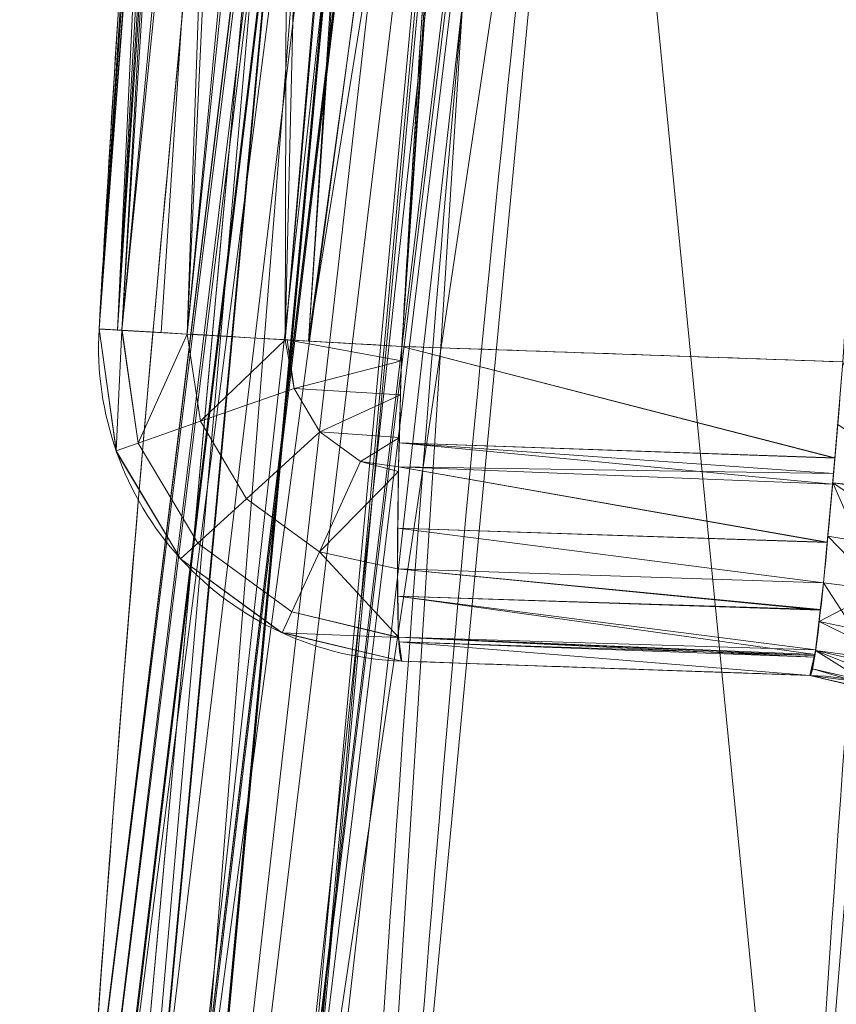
# Model space of a CAD drawing. Header units: millimetres. Extents: x -71 to 71, y -145 to 145.
# Tile 232 of 497: x -57.481 to -56.701, y 2.663 to 3.603. Entities that reach past the tile are written whole.
import ezdxf

# ---------------------------------------------------------------- set-up
doc = ezdxf.new("R2010")
doc.units = ezdxf.units.MM
doc.layers.add('1', color=7, linetype='CONTINUOUS')

msp = doc.modelspace()

# ---------------------------------------------------------------- linework, layer by layer
at = {"layer": '1', "color": 163, "linetype": 'Continuous', "lineweight": 13}
for p, q in [((-57.40478, 3.30774, -31.84217), (-57.40478, 3.30774, -23.49915)), ((-57.11575, 2.99067, -23.49915), (-57.11575, 2.99067, -31.84217)), ((-56.7264, 2.97707, -31.8558), (-56.7264, 2.97707, -23.48553))]:
    msp.add_line(p, q, dxfattribs=at)
at = {"layer": '1', "color": 163, "linetype": 'Continuous', "lineweight": 13, "extrusion": (-5.23961e-15, 1.15648e-14, -1)}
msp.add_circle((0, 0, 144.00463), 61.01805, dxfattribs=at)
at = {"layer": '1', "color": 163, "linetype": 'Continuous', "lineweight": 13}
msp.add_circle((0, 0, -145), 60.44338, dxfattribs=at)
at = {"layer": '1', "color": 163, "linetype": 'Continuous', "lineweight": 13, "extrusion": (0, 0, -1)}
msp.add_arc((57.10528, 3.29049, 31.84217), 0.3, 272, 3.29782, dxfattribs=at)
at = {"layer": '1', "color": 163, "linetype": 'Continuous', "lineweight": 13, "extrusion": (-5.23961e-15, 1.15648e-14, -1)}
msp.add_arc((57.10528, 3.29049, 23.49915), 0.3, 272, 3.29782, dxfattribs=at)
at = {"layer": '1', "color": 163, "linetype": 'Continuous', "lineweight": 13, "extrusion": (0.057526, 0.998344, -1.0216e-05)}
msp.add_arc((57.2, -31.84217, 0.00033), 0.3, 272.00329, 0, dxfattribs=at)
at = {"layer": '1', "color": 163, "linetype": 'Continuous', "lineweight": 13, "extrusion": (-0.057526, -0.998344, -1.02574e-05)}
msp.add_arc((-57.2, -23.49915, 0.00024), 0.3, 92.00328, 180, dxfattribs=at)
at = {"layer": '1', "color": 163, "linetype": 'Continuous', "lineweight": 13, "extrusion": (-0.99878, 0.034878, 0.034948)}
msp.add_arc((-1.29554, -33.82124, 56.03757), 0.3, 269.95522, 360, dxfattribs=at)
at = {"layer": '1', "color": 163, "linetype": 'Continuous', "lineweight": 13, "extrusion": (-0.99878, 0.034878, -0.034948)}
msp.add_arc((-1.29554, -21.48628, 57.97164), 0.3, 0, 90.04478, dxfattribs=at)
at = {"layer": '1', "color": 163, "linetype": 'Continuous', "lineweight": 13}
for centre in [(-56.73687, 2.67726, -31.8558), (-56.73687, 2.67726, -23.48553)]:
    msp.add_arc(centre, 0.3, 357.29838, 88, dxfattribs=at)
for points in [[(-57.41624, 2.49712, 2.82561), (-57.33707, 3.67646, 4.92314), (-57.19103, 5.04023, 7.34879), (-56.9143, 6.58832, 10.10255)], [(-57.10212, 5.43477, 7.18708), (-57.32537, 3.91563, 4.48517), (-57.43249, 2.54938, 2.05531), (-57.47603, 1.33611, -0.10247)], [(-56.69492, 3.27639, -32.15672), (-56.8352, 3.28129, -32.15181), (-56.97547, 3.28619, -32.1469), (-57.11575, 3.29109, -32.14199)], [(-57.11575, 3.29109, -23.19934), (-56.97547, 3.28619, -23.19443), (-56.8352, 3.28129, -23.18952), (-56.69492, 3.27639, -23.18461)], [(-56.7264, 2.97707, -31.8558), (-56.72069, 2.97687, -32.01962), (-56.70808, 3.1133, -32.15658), (-56.69492, 3.27639, -32.15672)], [(-56.69492, 3.27639, -23.18461), (-56.70809, 3.11315, -23.18475), (-56.72069, 2.97687, -23.32187), (-56.7264, 2.97707, -23.48553)]]:
    msp.add_open_spline(points, degree=3, dxfattribs=at)
for points, knots in [([(-56.62945, 6.27412, 10.24938), (-56.62945, 6.27411, 10.24936), (-56.62945, 6.2741, 10.24935), (-56.7402, 5.65453, 9.13843), (-56.83499, 5.03425, 8.02624), (-56.9929, 3.7928, 5.8003), (-57.05602, 3.17154, 4.68638), (-57.1119, 2.43849, 3.37203), (-57.1199, 2.32692, 3.172), (-57.12739, 2.21535, 2.97195)], [0, 0, 0, 0, 0.000007, 0.000007, 0.458826, 0.458826, 0.91765, 0.91765, 1, 1, 1, 1]), ([(-56.73657, 2.229, 3.02431), (-56.73103, 2.3318, 3.20854), (-56.72505, 2.43461, 3.39277), (-56.67988, 3.15922, 4.69127), (-56.6252, 3.78085, 5.80524), (-56.48387, 5.02311, 8.03145), (-56.3972, 5.64385, 9.14386), (-56.29444, 6.2639, 10.25507), (-56.29443, 6.26391, 10.25509), (-56.29443, 6.26392, 10.25511)], [0, 0, 0, 0, 0.076342, 0.076342, 0.538171, 0.538171, 0.999993, 0.999993, 1, 1, 1, 1]), ([(-57.40478, 3.30774, -23.49915), (-57.4028, 3.34206, -23.49915), (-57.40079, 3.37638, -23.49915), (-57.38086, 3.71191, -23.49915), (-57.36059, 4.013, -23.49914), (-57.31531, 4.61477, -23.49914), (-57.29031, 4.91546, -23.49913), (-57.24084, 5.45853, -23.49912), (-57.2172, 5.701, -23.49912), (-57.19202, 5.9433, -23.49911)], [0, 0, 0, 0, 0.038997, 0.038997, 0.381337, 0.381337, 0.723634, 0.723634, 1, 1, 1, 1]), ([(-56.9041, 5.91337, -23.1993), (-56.92915, 5.67229, -23.1993), (-56.95266, 5.43105, -23.19931), (-57.00187, 4.89071, -23.19932), (-57.02675, 4.59153, -23.19932), (-57.07178, 3.99279, -23.19933), (-57.09195, 3.69322, -23.19933), (-57.11178, 3.35937, -23.19934), (-57.11378, 3.32523, -23.19934), (-57.11575, 3.29109, -23.19934)], [0, 0, 0, 0, 0.276366, 0.276366, 0.618663, 0.618663, 0.961003, 0.961003, 1, 1, 1, 1]), ([(-57.1867, 1.58729, -0.24836), (-57.1645, 2.20587, 0.86071), (-57.12677, 2.82437, 1.96962), (-57.02011, 4.06064, 4.18614), (-56.95118, 4.67851, 5.2939), (-56.85022, 5.41502, 6.61438), (-56.8333, 5.5342, 6.82805), (-56.81579, 5.65336, 7.04169)], [0, 0, 0, 0, 0.45598, 0.45598, 0.911961, 0.911961, 1, 1, 1, 1]), ([(-56.31161, 5.63576, 6.97363), (-56.32931, 5.52698, 6.77875), (-56.34653, 5.41819, 6.58382), (-56.45807, 4.69218, 5.28305), (-56.53699, 4.07437, 4.17611), (-56.66319, 2.83811, 1.96102), (-56.71049, 2.21956, 0.85271), (-56.74205, 1.60087, -0.25588), (-56.74205, 1.60086, -0.25589), (-56.74205, 1.60085, -0.25591)], [0, 0, 0, 0, 0.081004, 0.081004, 0.540502, 0.540502, 0.999993, 0.999993, 1, 1, 1, 1]), ([(-57.26601, 5.18212, -31.8422), (-57.27013, 5.13662, -31.8422), (-57.27419, 5.09111, -31.8422), (-57.30229, 4.77206, -31.84219), (-57.32443, 4.49834, -31.84219), (-57.36478, 3.95059, -31.84218), (-57.383, 3.67655, -31.84218), (-57.40112, 3.37085, -31.84218), (-57.40296, 3.3393, -31.84217), (-57.40478, 3.30774, -31.84217)], [0, 0, 0, 0, 0.072916, 0.072916, 0.511214, 0.511214, 0.949557, 0.949557, 1, 1, 1, 1]), ([(-57.11575, 3.29109, -32.14199), (-57.11394, 3.32248, -32.14199), (-57.1121, 3.35387, -32.14199), (-57.09408, 3.65803, -32.142), (-57.07596, 3.93069, -32.142), (-57.03582, 4.47568, -32.142), (-57.01379, 4.74803, -32.14201), (-56.98584, 5.06548, -32.14201), (-56.98179, 5.11075, -32.14201), (-56.9777, 5.15602, -32.14201)], [0, 0, 0, 0, 0.050443, 0.050443, 0.488786, 0.488786, 0.927084, 0.927084, 1, 1, 1, 1]), ([(-56.7264, 2.97707, -23.48553), (-56.77132, 2.97864, -23.4871), (-56.81624, 2.98021, -23.48867), (-56.94602, 2.98474, -23.49321), (-57.03088, 2.98771, -23.49618), (-57.11575, 2.99067, -23.49915)], [0, 0, 0, 0, 0.346102, 0.346102, 1, 1, 1, 1]), ([(-57.11575, 2.99067, -31.84217), (-57.01742, 2.98724, -31.84562), (-56.91909, 2.9838, -31.84906), (-56.78931, 2.97927, -31.8536), (-56.75785, 2.97817, -31.8547), (-56.7264, 2.97707, -31.8558)], [0, 0, 0, 0, 0.757647, 0.757647, 1, 1, 1, 1])]:
    msp.add_open_spline(points, degree=3, knots=knots, dxfattribs=at)
for points in [[(24.58454, 55.21777, -145), (-60.11226, -6.31805, -145), (-57.48507, 18.67803, -145)], [(24.58454, 55.21777, -145), (-35.52772, -48.89972, -145), (-52.3455, -30.22169, -145), (-60.11226, -6.31805, -145)], [(-55.53851, 9.79294, -124.36979), (-62.99786, 11.3444, -124.51795), (-62.41568, 2.68592, -124.47588)], [(-55.53851, -9.79294, -124.36979), (-55.53851, 9.79294, -124.36979), (-62.41568, 2.68592, -124.47588)], [(-56.91099, 6.53737, 10.13064), (-56.9143, 6.58832, 10.10255), (-57.41625, 2.49712, 2.82561)], [(-57.41625, 2.49712, 2.82561), (-57.40846, 2.44897, 2.85218), (-56.91099, 6.53737, 10.13064)], [(-56.90745, 6.48272, 10.16076), (-56.91099, 6.53737, 10.13064), (-57.40846, 2.44897, 2.85218)], [(-57.40846, 2.44897, 2.85218), (-57.40017, 2.39772, 2.88045), (-56.90745, 6.48272, 10.16076)], [(-56.90745, 6.48272, 10.16076), (-57.40017, 2.39772, 2.88045), (-57.39959, 2.39414, 2.88242)], [(-56.90716, 6.47831, 10.16319), (-56.90745, 6.48272, 10.16076), (-57.39959, 2.39414, 2.88242)], [(-56.87943, 6.43038, 10.18715), (-56.90716, 6.47831, 10.16319), (-57.39959, 2.39414, 2.88242)], [(-57.39959, 2.39414, 2.88242), (-57.37014, 2.35067, 2.90556), (-56.87943, 6.43038, 10.18715)], [(-56.87943, 6.43038, 10.18715), (-57.37014, 2.35067, 2.90556), (-57.33861, 2.30415, 2.93033)], [(-56.84934, 6.37837, 10.21316), (-56.87943, 6.43038, 10.18715), (-57.33861, 2.30415, 2.93033)], [(-56.8481, 6.37745, 10.21355), (-56.84934, 6.37837, 10.21316), (-57.33861, 2.30415, 2.93033)], [(-57.33861, 2.30415, 2.93033), (-57.33741, 2.30336, 2.93073), (-56.8481, 6.37745, 10.21355)], [(-56.79565, 6.33889, 10.22983), (-56.8481, 6.37745, 10.21355), (-57.33741, 2.30336, 2.93073)], [(-57.33741, 2.30336, 2.93073), (-57.28669, 2.27004, 2.94741), (-56.79565, 6.33889, 10.22983)], [(-56.79565, 6.33889, 10.22983), (-57.28669, 2.27004, 2.94741), (-57.24287, 2.24127, 2.96182)], [(-56.75101, 6.30607, 10.24368), (-56.79565, 6.33889, 10.22983), (-57.24287, 2.24127, 2.96182)], [(-56.7432, 6.30401, 10.24405), (-56.75101, 6.30607, 10.24368), (-57.24287, 2.24127, 2.96182)], [(-57.24287, 2.24127, 2.96182), (-57.23606, 2.23974, 2.96241), (-56.7432, 6.30401, 10.24405)], [(-56.93482, 4.2464, 6.61362), (-56.7432, 6.30401, 10.24405), (-57.23606, 2.23974, 2.96241)], [(-57.38755, 1.51278, -0.20278), (-57.00581, 5.59237, 7.09128), (-56.91829, 5.63771, 7.05882)], [(-57.29608, 1.56655, -0.2346), (-57.38755, 1.51278, -0.20278), (-56.91829, 5.63771, 7.05882)], [(-57.29013, 1.56768, -0.23535), (-57.29608, 1.56655, -0.2346), (-56.91829, 5.63771, 7.05882)], [(-56.91829, 5.63771, 7.05882), (-56.91317, 5.63849, 7.05797), (-57.29013, 1.56768, -0.23535)], [(-57.05756, 3.62152, 3.39884), (-57.29013, 1.56768, -0.23535), (-56.91317, 5.63849, 7.05797)], [(-57.38871, 1.51209, -0.20238), (-57.07081, 5.52127, 7.13627), (-57.00692, 5.5918, 7.09169)], [(-57.38755, 1.51278, -0.20278), (-57.38871, 1.51209, -0.20238), (-57.00692, 5.5918, 7.09169)], [(-57.00692, 5.5918, 7.09169), (-57.00581, 5.59237, 7.09128), (-57.38755, 1.51278, -0.20278)], [(-57.45236, 1.42864, -0.15456), (-57.07162, 5.51905, 7.13757), (-57.07081, 5.52127, 7.13627)], [(-57.45162, 1.43153, -0.15618), (-57.45236, 1.42864, -0.15456), (-57.07081, 5.52127, 7.13627)], [(-57.10213, 5.43477, 7.18708), (-57.07162, 5.51905, 7.13757), (-57.45236, 1.42864, -0.15456)], [(-57.07081, 5.52127, 7.13627), (-57.38871, 1.51209, -0.20238), (-57.45162, 1.43153, -0.15618)], [(-57.45236, 1.42864, -0.15456), (-57.47603, 1.33611, -0.10247), (-57.10213, 5.43477, 7.18708)], [(-57.40478, 3.30774, -23.49915), (-57.25128, 5.34234, -27.15632), (-57.26312, 5.21393, -27.36803)], [(-57.25128, 5.34234, -27.15632), (-57.40478, 3.30774, -23.49915), (-57.31355, 4.62674, -23.49914)], [(-57.40478, 3.30774, -23.49915), (-57.26312, 5.21393, -27.36803), (-57.26601, 5.18212, -27.56559)], [(-57.34305, 4.2455, -31.84219), (-57.40478, 3.30774, -23.49915), (-57.26601, 5.18212, -27.56559)], [(-57.31355, 4.62674, -23.49914), (-57.40478, 3.30774, -23.49915), (-57.38731, 3.30674, -23.40912)], [(-57.38731, 3.30674, -23.40912), (-57.29955, 4.62561, -23.40843), (-57.31355, 4.62674, -23.49914)], [(-57.29955, 4.62561, -23.40843), (-57.38731, 3.30674, -23.40912), (-57.38297, 3.30649, -23.38677)], [(-57.25888, 4.62233, -23.32622), (-57.29955, 4.62561, -23.40843), (-57.38297, 3.30649, -23.38677)], [(-57.38297, 3.30649, -23.38677), (-57.34559, 3.30433, -23.32911), (-57.25888, 4.62233, -23.32622)], [(-57.25888, 4.62233, -23.32622), (-57.34559, 3.30433, -23.32911), (-57.32073, 3.3029, -23.29076)], [(-57.32073, 3.3029, -23.29076), (-57.19533, 4.6172, -23.26019), (-57.25888, 4.62233, -23.32622)], [(-57.19533, 4.6172, -23.26019), (-57.32073, 3.3029, -23.29076), (-57.22711, 3.2975, -23.22509)], [(-57.22711, 3.2975, -23.22509), (-57.11486, 4.6107, -23.21653), (-57.19533, 4.6172, -23.26019)], [(-57.22711, 3.2975, -23.22509), (-57.20497, 3.29623, -23.21997), (-57.11486, 4.6107, -23.21653)], [(-57.02499, 4.60344, -23.19932), (-57.11486, 4.6107, -23.21653), (-57.20497, 3.29623, -23.21997)], [(-57.20497, 3.29623, -23.21997), (-57.11575, 3.29109, -23.19934), (-57.02499, 4.60344, -23.19932)], [(-57.02499, 4.60344, -23.19932), (-57.11575, 3.29109, -23.19934), (-56.69492, 3.27639, -23.18461), (-56.6028, 4.60112, -23.18457)], [(-57.38731, 3.30674, -31.93221), (-57.40478, 3.30774, -31.84218), (-57.34305, 4.2455, -31.84219)], [(-57.34305, 4.2455, -31.84219), (-57.40478, 3.30774, -31.84218), (-57.40478, 3.30774, -23.49915)], [(-57.34305, 4.2455, -31.84219), (-57.32905, 4.24446, -31.93289), (-57.38731, 3.30674, -31.93221)], [(-57.38297, 3.30649, -31.95455), (-57.38731, 3.30674, -31.93221), (-57.32905, 4.24446, -31.93289)], [(-57.38297, 3.30649, -31.95455), (-57.32905, 4.24446, -31.93289), (-57.28835, 4.24144, -32.01511)], [(-57.28835, 4.24144, -32.01511), (-57.32073, 3.3029, -32.05056), (-57.38297, 3.30649, -31.95455)], [(-57.28835, 4.24144, -32.01511), (-57.22477, 4.23674, -32.08113), (-57.32073, 3.3029, -32.05056)], [(-57.23606, 2.23974, 2.96241), (-57.12739, 2.21535, 2.97195), (-56.93482, 4.2464, 6.61362)], [(-56.93482, 4.2464, 6.61362), (-57.12739, 2.21535, 2.97195), (-56.73657, 2.229, 3.02431)], [(-56.73657, 2.229, 3.02431), (-56.57173, 4.24796, 6.64234), (-56.93482, 4.2464, 6.61362)], [(-56.57173, 4.24796, 6.64234), (-56.73657, 2.229, 3.02431), (-56.62646, 2.20478, 3.03451)], [(-57.22711, 3.2975, -32.11623), (-57.32073, 3.3029, -32.05056), (-57.22477, 4.23674, -32.08113)], [(-57.22477, 4.23674, -32.08113), (-57.14425, 4.23077, -32.1248), (-57.22711, 3.2975, -32.11623)], [(-57.14425, 4.23077, -32.1248), (-57.20497, 3.29623, -32.12135), (-57.22711, 3.2975, -32.11623)], [(-57.20497, 3.29623, -32.12135), (-57.14425, 4.23077, -32.1248), (-57.05434, 4.22412, -32.142)], [(-57.05434, 4.22412, -32.142), (-57.11575, 3.29109, -32.14199), (-57.20497, 3.29623, -32.12135)], [(-56.63218, 4.2242, -32.15674), (-56.69492, 3.27639, -32.15672), (-57.11575, 3.29109, -32.14199), (-57.05434, 4.22412, -32.142)], [(-57.23792, 3.94629, 4.53978), (-57.47603, 1.33611, -0.10247), (-57.41624, 2.49712, 2.82561)], [(-57.41624, 2.49712, 2.82561), (-57.23862, 3.94479, 5.40056), (-57.23792, 3.94629, 4.53978)], [(-57.05756, 3.62152, 3.39884), (-57.1867, 1.58729, -0.24836), (-57.29013, 1.56768, -0.23535)], [(-56.58303, 3.61968, 3.36141), (-56.74205, 1.60085, -0.25591), (-57.1867, 1.58729, -0.24836), (-57.05756, 3.62152, 3.39884)], [(-56.63745, 1.62015, -0.26966), (-56.74205, 1.60085, -0.25591), (-56.58303, 3.61968, 3.36141)], [(-57.3885, 3.19157, -31.84218), (-57.40478, 3.30774, -31.84218), (-57.38297, 3.30649, -31.95455)], [(-57.40478, 3.30774, -23.49915), (-57.40478, 3.30774, -31.84218), (-57.38802, 3.19021, -31.84218), (-57.38802, 3.19021, -23.49915)], [(-57.38297, 3.30649, -23.38677), (-57.40478, 3.30774, -23.49915), (-57.3885, 3.19157, -23.49915)], [(-57.38297, 3.30649, -31.95455), (-57.36763, 3.19885, -31.95519), (-57.3885, 3.19157, -31.84218)], [(-57.3885, 3.19157, -23.49915), (-57.36763, 3.19885, -23.38613), (-57.38297, 3.30649, -23.38677)], [(-57.38297, 3.30649, -31.95455), (-57.38261, 3.30646, -31.95512), (-57.36763, 3.19885, -31.95519)], [(-57.36763, 3.19885, -23.38613), (-57.38261, 3.30646, -23.3862), (-57.38297, 3.30649, -23.38677)], [(-57.36763, 3.19885, -31.95519), (-57.38261, 3.30646, -31.95512), (-57.32073, 3.3029, -32.05056)], [(-57.32073, 3.3029, -23.29076), (-57.38261, 3.30646, -23.3862), (-57.36763, 3.19885, -23.38613)], [(-57.32073, 3.3029, -32.05056), (-57.30811, 3.21964, -32.05156), (-57.36763, 3.19885, -31.95519)], [(-57.36763, 3.19885, -23.38613), (-57.30811, 3.21964, -23.28977), (-57.32073, 3.3029, -23.29076)], [(-57.30811, 3.21964, -32.05156), (-57.32073, 3.3029, -32.05056), (-57.22711, 3.2975, -32.11623)], [(-57.22711, 3.2975, -23.22509), (-57.32073, 3.3029, -23.29076), (-57.30811, 3.21964, -23.28977)], [(-57.22711, 3.2975, -32.11623), (-57.21869, 3.25087, -32.11707), (-57.30811, 3.21964, -32.05156)], [(-57.30811, 3.21964, -23.28977), (-57.21869, 3.25087, -23.22426), (-57.22711, 3.2975, -23.22509)], [(-57.22711, 3.2975, -32.11623), (-57.22513, 3.29739, -32.11669), (-57.21869, 3.25087, -32.11707)], [(-57.21869, 3.25087, -23.22426), (-57.22513, 3.29739, -23.22464), (-57.22711, 3.2975, -23.22509)], [(-57.22513, 3.29739, -32.11669), (-57.11575, 3.29109, -32.14199), (-57.11614, 3.2772, -32.13924)], [(-57.11614, 3.2772, -32.13924), (-57.21869, 3.25087, -32.11707), (-57.22513, 3.29739, -32.11669)], [(-57.22513, 3.29739, -23.22464), (-57.21869, 3.25087, -23.22426), (-57.11614, 3.2772, -23.20209)], [(-57.11614, 3.2772, -23.20209), (-57.11575, 3.29109, -23.19934), (-57.22513, 3.29739, -23.22464)], [(-56.7026, 3.18427, -32.13917), (-57.11832, 3.19908, -32.12376), (-57.11575, 3.29109, -32.14199)], [(-57.11575, 3.29109, -23.19934), (-57.11832, 3.19908, -23.21757), (-56.70259, 3.18469, -23.20388)], [(-57.11575, 3.29109, -32.14199), (-56.69492, 3.27639, -32.15672), (-56.7026, 3.18427, -32.13917)], [(-56.70259, 3.18469, -23.20388), (-56.69492, 3.27639, -23.18461), (-57.11575, 3.29109, -23.19934)], [(-57.21869, 3.25087, -32.11707), (-57.11614, 3.2772, -32.13924), (-57.11704, 3.24485, -32.13283)], [(-57.11704, 3.24485, -23.2085), (-57.11614, 3.2772, -23.20209), (-57.21869, 3.25087, -23.22426)], [(-56.69492, 3.27639, -23.18461), (-56.70459, 3.16072, -23.20867), (-56.65108, 3.15545, -23.20293)], [(-57.26405, 3.14575, -32.05156), (-57.30811, 3.21964, -32.05156), (-57.21869, 3.25087, -32.11707), (-57.19406, 3.20956, -32.11707)], [(-57.19406, 3.20956, -23.22426), (-57.21869, 3.25087, -23.22426), (-57.30811, 3.21964, -23.28977), (-57.26405, 3.14575, -23.28977)], [(-57.11704, 3.24485, -32.13283), (-57.19406, 3.20956, -32.11707), (-57.21869, 3.25087, -32.11707)], [(-57.21869, 3.25087, -23.22426), (-57.19406, 3.20956, -23.22426), (-57.11704, 3.24485, -23.2085)], [(-57.19406, 3.20956, -32.11707), (-57.11704, 3.24485, -32.13283), (-57.11818, 3.20431, -32.1248)], [(-57.11818, 3.20431, -23.21653), (-57.11704, 3.24485, -23.2085), (-57.19406, 3.20956, -23.22426)], [(-57.31065, 3.10327, -31.95519), (-57.36763, 3.19885, -31.95519), (-57.30811, 3.21964, -32.05156), (-57.26405, 3.14575, -32.05156)], [(-57.26405, 3.14575, -23.28977), (-57.30811, 3.21964, -23.28977), (-57.36763, 3.19885, -23.38613), (-57.31065, 3.10327, -23.38613)], [(-56.59687, 3.14605, -32.15404), (-56.70459, 3.16079, -32.13268), (-56.69982, 3.2167, -32.15047)], [(-57.19455, 3.09506, -32.05156), (-57.26405, 3.14575, -32.05156), (-57.19406, 3.20956, -32.11707), (-57.15519, 3.18121, -32.11707)], [(-57.15519, 3.18121, -23.22426), (-57.19406, 3.20956, -23.22426), (-57.26405, 3.14575, -23.28977), (-57.19455, 3.09506, -23.28977)], [(-57.11818, 3.20431, -32.1248), (-57.15519, 3.18121, -32.11707), (-57.19406, 3.20956, -32.11707)], [(-57.19406, 3.20956, -23.22426), (-57.15519, 3.18121, -23.22426), (-57.11818, 3.20431, -23.21653)], [(-57.32699, 3.08838, -31.84218), (-57.3885, 3.19157, -31.84218), (-57.36763, 3.19885, -31.95519), (-57.31065, 3.10327, -31.95519)], [(-57.31065, 3.10327, -23.38613), (-57.36763, 3.19885, -23.38613), (-57.3885, 3.19157, -23.49915), (-57.32699, 3.08838, -23.49915)], [(-57.15519, 3.18121, -32.11707), (-57.11818, 3.20431, -32.1248), (-57.11896, 3.17625, -32.11924)], [(-57.11896, 3.17625, -23.22209), (-57.11818, 3.20431, -23.21653), (-57.15519, 3.18121, -23.22426)], [(-56.70379, 3.16991, -32.13644), (-57.11896, 3.17625, -32.11924), (-57.11832, 3.19908, -32.12376)], [(-57.11832, 3.19908, -23.21757), (-57.11896, 3.17625, -23.22209), (-56.70469, 3.15963, -23.20915)], [(-57.11832, 3.19908, -32.12376), (-56.7026, 3.18427, -32.13917), (-56.70379, 3.16991, -32.13644)], [(-56.70469, 3.15963, -23.20915), (-56.70259, 3.18469, -23.20388), (-57.11832, 3.19908, -23.21757)], [(-57.38802, 3.19021, -23.49915), (-57.38802, 3.19021, -31.84218), (-57.32699, 3.08838, -31.84218), (-57.32699, 3.08838, -23.49915)], [(-57.19455, 3.09506, -32.05156), (-57.15519, 3.18121, -32.11707), (-57.11901, 3.17173, -32.11622)], [(-57.11901, 3.17173, -23.2251), (-57.15519, 3.18121, -23.22426), (-57.19455, 3.09506, -23.28977)], [(-57.11896, 3.17625, -32.11924), (-57.11901, 3.17173, -32.11622), (-57.15519, 3.18121, -32.11707)], [(-57.15519, 3.18121, -23.22426), (-57.11901, 3.17173, -23.2251), (-57.11896, 3.17625, -23.22209)], [(-57.11901, 3.17173, -32.11622), (-57.12009, 3.07883, -32.05426), (-57.19455, 3.09506, -32.05156)], [(-57.19455, 3.09506, -23.28977), (-57.12009, 3.07883, -23.28707), (-57.11901, 3.17173, -23.2251)], [(-56.70987, 3.10417, -32.09312), (-57.11964, 3.11774, -32.08021), (-57.11896, 3.17625, -32.11924)], [(-57.11896, 3.17625, -23.22209), (-57.11964, 3.11774, -23.26112), (-56.70989, 3.1038, -23.24744)], [(-57.11896, 3.17625, -32.11924), (-56.70379, 3.16991, -32.13644), (-56.70987, 3.10417, -32.09312)], [(-56.70989, 3.1038, -23.24744), (-56.70469, 3.15963, -23.20915), (-57.11896, 3.17625, -23.22209)], [(-56.70459, 3.16072, -23.20867), (-56.71346, 3.06544, -23.27375), (-56.65962, 3.05879, -23.26972)], [(-56.60115, 3.09178, -32.12348), (-56.70916, 3.10996, -32.10464), (-56.70459, 3.16079, -32.13268)], [(-56.70459, 3.16079, -32.13268), (-56.59687, 3.14605, -32.15404), (-56.60115, 3.09178, -32.12348)], [(-56.65962, 3.05879, -23.26972), (-56.65108, 3.15545, -23.20293), (-56.70459, 3.16072, -23.20867)], [(-57.22074, 3.03771, -31.95519), (-57.31065, 3.10327, -31.95519), (-57.26405, 3.14575, -32.05156), (-57.19455, 3.09506, -32.05156)], [(-57.19455, 3.09506, -23.28977), (-57.26405, 3.14575, -23.28977), (-57.31065, 3.10327, -23.38613), (-57.22074, 3.03771, -23.38613)], [(-56.71345, 3.0655, -32.06764), (-57.12009, 3.07883, -32.05426), (-57.11964, 3.11774, -32.08021)], [(-57.11964, 3.11774, -23.26112), (-57.12009, 3.07883, -23.28707), (-56.71346, 3.06544, -23.27375)], [(-57.11964, 3.11774, -32.08021), (-56.70987, 3.10417, -32.09312), (-56.71345, 3.0655, -32.06764)], [(-56.71346, 3.06544, -23.27375), (-56.70989, 3.1038, -23.24744), (-57.11964, 3.11774, -23.26112)], [(-57.22992, 3.01761, -31.84218), (-57.32699, 3.08838, -31.84218), (-57.31065, 3.10327, -31.95519), (-57.22074, 3.03771, -31.95519)], [(-57.22074, 3.03771, -23.38613), (-57.31065, 3.10327, -23.38613), (-57.32699, 3.08838, -23.49915), (-57.22992, 3.01761, -23.49915)], [(-56.65961, 3.05885, -32.07167), (-56.71345, 3.0655, -32.06764), (-56.70916, 3.10996, -32.10464)], [(-56.65961, 3.05885, -32.07167), (-56.70916, 3.10996, -32.10464), (-56.60115, 3.09178, -32.12348)], [(-57.11896, 3.01365, -31.95696), (-57.22074, 3.03771, -31.95519), (-57.19455, 3.09506, -32.05156)], [(-57.19455, 3.09506, -23.28977), (-57.22074, 3.03771, -23.38613), (-57.11896, 3.01365, -23.38436)], [(-57.19455, 3.09506, -32.05156), (-57.12009, 3.07883, -32.05426), (-57.11896, 3.01365, -31.95696)], [(-57.11896, 3.01365, -23.38436), (-57.12009, 3.07883, -23.28707), (-57.19455, 3.09506, -23.28977)], [(-57.32699, 3.08838, -23.49915), (-57.32699, 3.08838, -31.84218), (-57.23123, 3.01821, -31.84218), (-57.23123, 3.01821, -23.49915)], [(-57.12009, 3.07883, -32.05426), (-56.71345, 3.0655, -32.06764), (-56.71648, 3.03925, -32.02898)], [(-56.71648, 3.03925, -32.02898), (-57.11964, 3.0528, -32.0154), (-57.12009, 3.07883, -32.05426)], [(-57.12009, 3.07883, -23.28707), (-57.11964, 3.0528, -23.32593), (-56.71644, 3.04003, -23.31272)], [(-56.71644, 3.04003, -23.31272), (-56.71346, 3.06544, -23.27375), (-57.12009, 3.07883, -23.28707)], [(-56.66667, 2.99359, -31.97388), (-56.72092, 3.00082, -31.97191), (-56.71345, 3.0655, -32.06764)], [(-56.65962, 3.05879, -23.26972), (-56.71346, 3.06544, -23.27375), (-56.7174, 3.02865, -23.31843)], [(-56.71345, 3.0655, -32.06764), (-56.65961, 3.05885, -32.07167), (-56.66667, 2.99359, -31.97388)], [(-56.7174, 3.02865, -23.31843), (-56.60863, 3.00544, -23.30631), (-56.65962, 3.05879, -23.26972)], [(-57.11964, 3.0528, -32.0154), (-56.71648, 3.03925, -32.02898), (-56.72084, 3.00141, -31.97327)], [(-56.72084, 3.00141, -31.97327), (-57.11896, 3.01365, -31.95696), (-57.11964, 3.0528, -32.0154)], [(-57.11964, 3.0528, -23.32593), (-57.11896, 3.01365, -23.38436), (-56.72147, 2.99711, -23.37855)], [(-56.72147, 2.99711, -23.37855), (-56.71644, 3.04003, -23.31272), (-57.11964, 3.0528, -23.32593)], [(-57.22992, 3.01761, -31.84218), (-57.22074, 3.03771, -31.95519), (-57.11891, 3.01328, -31.95512)], [(-57.11891, 3.01328, -23.3862), (-57.22074, 3.03771, -23.38613), (-57.22992, 3.01761, -23.49915)], [(-57.11896, 3.01365, -31.95696), (-57.11891, 3.01328, -31.95512), (-57.22074, 3.03771, -31.95519)], [(-57.22074, 3.03771, -23.38613), (-57.11891, 3.01328, -23.3862), (-57.11896, 3.01365, -23.38436)], [(-56.7174, 3.02865, -23.31843), (-56.72093, 3.0008, -23.36949), (-56.61168, 2.97612, -23.36128)], [(-56.61168, 2.97612, -23.36128), (-56.60863, 3.00544, -23.30631), (-56.7174, 3.02865, -23.31843)], [(-57.23123, 3.01821, -23.49915), (-57.23123, 3.01821, -31.84218), (-57.11575, 2.99067, -31.84218), (-57.11575, 2.99067, -23.49915)], [(-57.11891, 3.01328, -31.95512), (-57.11575, 2.99067, -31.84218), (-57.22992, 3.01761, -31.84218)], [(-57.22992, 3.01761, -23.49915), (-57.11575, 2.99067, -23.49915), (-57.11891, 3.01328, -23.3862)], [(-57.11896, 3.01365, -31.95696), (-56.72084, 3.00141, -31.97327), (-56.72204, 2.99612, -31.94777)], [(-56.72204, 2.99612, -31.94777), (-57.11832, 3.00909, -31.93415), (-57.11896, 3.01365, -31.95696)], [(-57.11896, 3.01365, -23.38436), (-57.11832, 3.00909, -23.40718), (-56.72214, 2.99438, -23.39313)], [(-56.72214, 2.99438, -23.39313), (-56.72147, 2.99711, -23.37855), (-57.11896, 3.01365, -23.38436)], [(-57.11832, 3.00909, -31.93415), (-56.72204, 2.99612, -31.94777), (-56.7264, 2.97707, -31.8558)], [(-56.7264, 2.97707, -31.8558), (-57.11575, 2.99067, -31.84218), (-57.11832, 3.00909, -31.93415)], [(-57.11832, 3.00909, -23.40718), (-57.11575, 2.99067, -23.49915), (-56.7264, 2.97707, -23.48553)], [(-56.7264, 2.97707, -23.48553), (-56.72214, 2.99438, -23.39313), (-57.11832, 3.00909, -23.40718)], [(-56.67166, 2.97008, -31.8558), (-56.7264, 2.97707, -31.8558), (-56.72092, 3.00082, -31.97191)], [(-56.72093, 3.0008, -23.36949), (-56.72395, 2.98318, -23.42562), (-56.61417, 2.9578, -23.42151)], [(-56.61417, 2.9578, -23.42151), (-56.61168, 2.97612, -23.36128), (-56.72093, 3.0008, -23.36949)], [(-56.72092, 3.00082, -31.97191), (-56.66667, 2.99359, -31.97388), (-56.67166, 2.97008, -31.8558)], [(-56.7264, 2.97707, -23.48553), (-57.11575, 2.99067, -23.49915), (-57.11575, 2.99067, -31.84218), (-56.7264, 2.97707, -31.8558)], [(-56.72395, 2.98318, -23.42562), (-56.7264, 2.97707, -23.48553), (-56.61604, 2.95185, -23.48553)], [(-56.61604, 2.95185, -23.48553), (-56.61417, 2.9578, -23.42151), (-56.72395, 2.98318, -23.42562)], [(-56.7264, 2.97707, -23.48553), (-56.7264, 2.97707, -31.8558), (-56.61163, 2.94986, -31.8558), (-56.61163, 2.94986, -23.48553)], [(-62.41568, 2.68592, -124.47588), (-63.01534, -11.33249, -124.51971), (-55.53851, -9.79294, -124.36979)]]:
    msp.add_3dface(points, dxfattribs=at)

doc.saveas('drawing.dxf')
